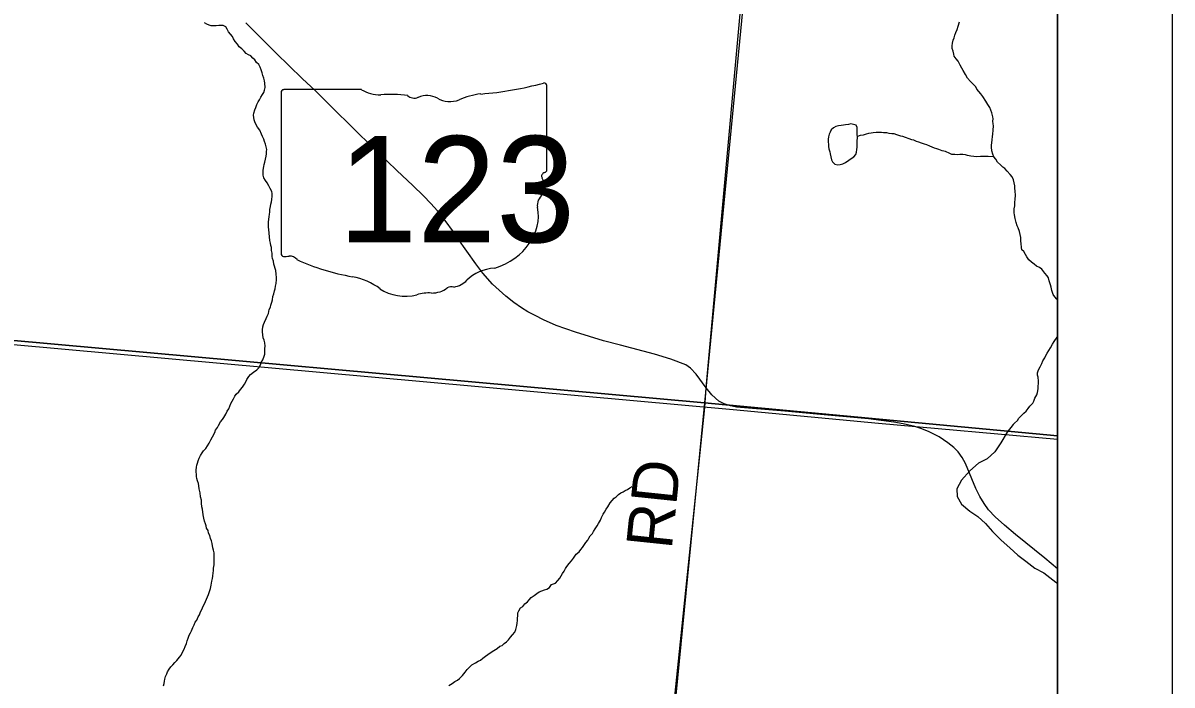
# Model space of a CAD drawing. Extents: x 0 to 34, y -4 to 22.
# Drawn here: x 7.996 to 9, y 18.856 to 19.435 of the extents above; entities that cross this region are included whole.
import ezdxf

# ---------------------------------------------------------------- set-up
doc = ezdxf.new("R2010")
doc.units = 0
for name, color, linetype in [('GM_X_Minor_Lake', 7, 'Continuous'), ('GM_X_Minor_River', 7, 'Continuous'), ('GM_X_Section', 7, 'Continuous'), ('GM_X_State_Route', 7, 'Continuous'), ('GM_X_State_Shield', 7, 'Continuous'), ('GM_X_Township', 7, 'Continuous'), ('GM_X_Township_Road', 7, 'Continuous'), ('GM_X_Township_Road_Text', 7, 'Continuous'), ('SH_Data', 7, 'Continuous'), ('SN_P_Text', 7, 'Continuous')]:
    doc.layers.add(name, color=color, linetype=linetype)

msp = doc.modelspace()

# ---------------------------------------------------------------- linework, layer by layer
at = {"layer": 'GM_X_Minor_Lake'}
for points in [[(8.7242, 19.3455), (8.7195, 19.3467), (8.7173, 19.3462), (8.7149, 19.3458), (8.713, 19.3456), (8.7111, 19.3454), (8.7087, 19.3449), (8.7063, 19.3444), (8.7043, 19.3432), (8.7024, 19.3416), (8.7013, 19.3395), (8.7004, 19.3377), (8.6998, 19.3353), (8.6997, 19.3334), (8.6997, 19.3307), (8.6999, 19.3289), (8.6998, 19.327), (8.7003, 19.3248), (8.701, 19.3224), (8.7015, 19.3205), (8.7019, 19.3179), (8.7026, 19.3154), (8.7034, 19.3135), (8.7054, 19.3116), (8.7081, 19.311), (8.71, 19.3112), (8.7124, 19.3117), (8.7149, 19.3129), (8.7176, 19.315), (8.7198, 19.3165), (8.722, 19.318), (8.7237, 19.3201), (8.7243, 19.322), (8.7246, 19.3244), (8.725, 19.3265), (8.725, 19.3286), (8.7251, 19.3308), (8.7252, 19.3358)], [(8.7252, 19.3358), (8.725, 19.3369), (8.7251, 19.3388), (8.7249, 19.3412), (8.725, 19.3436), (8.7242, 19.3455)]]:
    msp.add_lwpolyline(points, dxfattribs=at)
at = {"layer": 'GM_X_Minor_River'}
for points in [[(8.2004, 19.4004), (8.1989, 19.4026), (8.1971, 19.4042), (8.1953, 19.4062), (8.1934, 19.407), (8.1913, 19.4082), (8.1895, 19.4103), (8.1874, 19.4123), (8.1853, 19.4142), (8.1838, 19.4164), (8.1817, 19.4186), (8.1802, 19.4211), (8.1792, 19.423), (8.1777, 19.4251), (8.1759, 19.4273), (8.1746, 19.4295), (8.1736, 19.4314), (8.1712, 19.4328), (8.1675, 19.4327), (8.1651, 19.4325), (8.1626, 19.4323), (8.1608, 19.4323), (8.1589, 19.4329), (8.1568, 19.4338), (8.155, 19.4349)], [(8.8375, 19.3666), (8.8347, 19.3707), (8.8329, 19.3731), (8.8295, 19.3772), (8.8285, 19.3791), (8.8259, 19.3816), (8.8241, 19.3838), (8.8213, 19.3868), (8.8197, 19.3898), (8.8177, 19.3934), (8.8165, 19.3955), (8.8149, 19.398), (8.8132, 19.4015), (8.8114, 19.4037), (8.8098, 19.4059), (8.8094, 19.4078), (8.8089, 19.4102), (8.8079, 19.4126), (8.808, 19.415), (8.8083, 19.4174), (8.8087, 19.4198), (8.8096, 19.4219), (8.8104, 19.4243), (8.8113, 19.4267), (8.8122, 19.4293), (8.8131, 19.432), (8.8143, 19.4359)], [(8.2059, 19.1694), (8.2065, 19.1715), (8.2074, 19.1736), (8.2088, 19.1768), (8.2097, 19.1786), (8.2109, 19.181), (8.2112, 19.1829), (8.2115, 19.1847), (8.2124, 19.1866), (8.2127, 19.1884), (8.2136, 19.1911), (8.2142, 19.1929), (8.2146, 19.1959), (8.2154, 19.1982), (8.2161, 19.2009), (8.2167, 19.2027), (8.217, 19.2049), (8.2176, 19.2073), (8.2177, 19.2107), (8.2178, 19.2126), (8.2176, 19.2155), (8.2172, 19.2185), (8.2167, 19.2204), (8.216, 19.2223), (8.2155, 19.2241), (8.2151, 19.2268), (8.2143, 19.229), (8.2141, 19.2309), (8.2139, 19.2338), (8.2135, 19.2362), (8.2133, 19.2386), (8.2128, 19.2405), (8.2126, 19.2424), (8.2119, 19.2448), (8.2117, 19.248), (8.2113, 19.2513), (8.2111, 19.2545), (8.2107, 19.2566), (8.2107, 19.2585), (8.2108, 19.2609), (8.2112, 19.2636), (8.2115, 19.2654), (8.2116, 19.2678), (8.2119, 19.2697), (8.212, 19.2718), (8.2126, 19.2745), (8.2129, 19.2766), (8.2133, 19.2787), (8.2136, 19.2806), (8.214, 19.2835), (8.2141, 19.2859), (8.2136, 19.2878), (8.2123, 19.2902), (8.2111, 19.2927), (8.2095, 19.2951), (8.2083, 19.2973), (8.2067, 19.2995), (8.206, 19.3019), (8.2061, 19.3043), (8.2062, 19.3062), (8.2068, 19.3094), (8.2069, 19.3112), (8.2075, 19.3134), (8.2081, 19.316), (8.2087, 19.3184), (8.209, 19.3205), (8.2091, 19.3227), (8.2092, 19.3245), (8.2087, 19.3267), (8.2083, 19.3291), (8.2073, 19.3313), (8.2068, 19.3334), (8.2055, 19.3356), (8.2048, 19.3377), (8.2033, 19.3413), (8.2012, 19.344), (8.2, 19.3459), (8.1987, 19.3484), (8.1982, 19.3502), (8.198, 19.3524), (8.1978, 19.3543), (8.1979, 19.3561), (8.1988, 19.359), (8.1997, 19.3611), (8.2006, 19.3638), (8.2017, 19.3659), (8.2028, 19.3677), (8.2042, 19.3701), (8.2054, 19.3725), (8.2068, 19.3743), (8.2074, 19.3761), (8.208, 19.3785), (8.2076, 19.3823), (8.2074, 19.3844), (8.2067, 19.3868), (8.2059, 19.389), (8.2052, 19.3914), (8.2045, 19.3939), (8.2035, 19.3963), (8.2022, 19.3987), (8.2004, 19.4004)], [(8.9, 19.193), (8.8995, 19.1937), (8.8975, 19.1956), (8.8962, 19.1978), (8.895, 19.2013), (8.8945, 19.204), (8.8938, 19.2061), (8.8928, 19.2096), (8.8921, 19.2121), (8.8908, 19.214), (8.889, 19.2162), (8.8862, 19.2197), (8.8841, 19.2214), (8.8817, 19.2225), (8.8796, 19.2242), (8.8773, 19.2259), (8.875, 19.2281), (8.8732, 19.2306), (8.8719, 19.2327), (8.8706, 19.2352), (8.8688, 19.2368), (8.8686, 19.2387), (8.8682, 19.2422), (8.868, 19.2443), (8.8678, 19.2475), (8.8674, 19.25), (8.8669, 19.2527), (8.8657, 19.2559), (8.8647, 19.2578), (8.864, 19.2605), (8.863, 19.264), (8.8623, 19.2672), (8.8621, 19.2691), (8.8622, 19.2726), (8.8626, 19.275), (8.8627, 19.2782), (8.863, 19.2808), (8.8632, 19.2846), (8.863, 19.288), (8.8628, 19.2907), (8.8626, 19.2926), (8.8622, 19.2953), (8.8615, 19.298), (8.8605, 19.3004), (8.8587, 19.3026), (8.8561, 19.3053), (8.854, 19.3078), (8.8522, 19.3089), (8.8501, 19.3109), (8.8475, 19.3134), (8.846, 19.3158), (8.8444, 19.318), (8.8434, 19.3204), (8.8427, 19.3231), (8.8423, 19.3263), (8.8424, 19.3282), (8.8427, 19.3303), (8.843, 19.3327), (8.8431, 19.3357), (8.8435, 19.3378), (8.8439, 19.3413), (8.844, 19.345), (8.8438, 19.3469), (8.8436, 19.349), (8.8437, 19.3511), (8.8434, 19.353), (8.8425, 19.3563), (8.8408, 19.3611), (8.8392, 19.3636), (8.8375, 19.3666)], [(8.8444, 19.318), (8.8394, 19.3182), (8.8375, 19.3182), (8.8348, 19.3183), (8.8327, 19.3181), (8.8294, 19.3179), (8.827, 19.3183), (8.8244, 19.3186), (8.8214, 19.3192), (8.8196, 19.3196), (8.8174, 19.3199), (8.8148, 19.32), (8.8126, 19.3198), (8.8102, 19.3199), (8.8078, 19.3199), (8.8059, 19.3208), (8.802, 19.3225), (8.7993, 19.3231), (8.7964, 19.3243), (8.7946, 19.3249), (8.7924, 19.3255), (8.7906, 19.3263), (8.7885, 19.3272), (8.7858, 19.3284), (8.7837, 19.329), (8.7813, 19.3298), (8.7787, 19.3307), (8.7768, 19.3313), (8.7745, 19.3324), (8.7726, 19.3328), (8.7705, 19.3336), (8.7673, 19.3348), (8.7649, 19.3357), (8.763, 19.336), (8.7596, 19.3372), (8.7572, 19.3381), (8.7554, 19.3381), (8.753, 19.3384), (8.7508, 19.3388), (8.7481, 19.3389), (8.7463, 19.3392), (8.7439, 19.3393), (8.7415, 19.3393), (8.739, 19.3389), (8.7372, 19.3387), (8.735, 19.3382), (8.7328, 19.3377), (8.7301, 19.337), (8.7277, 19.3366), (8.7252, 19.3358)], [(8.1565, 18.9316), (8.1574, 18.9334), (8.1585, 18.9355), (8.1592, 18.9382), (8.1601, 18.9408), (8.1607, 18.9437), (8.1613, 18.9472), (8.162, 18.9496), (8.1623, 18.9517), (8.1624, 18.9544), (8.1627, 18.9562), (8.1628, 18.9586), (8.1632, 18.9616), (8.1632, 18.9634), (8.1633, 18.9656), (8.1634, 18.9693), (8.1632, 18.972), (8.1628, 18.9744), (8.1623, 18.9763), (8.1616, 18.98), (8.1609, 18.9825), (8.1602, 18.9846), (8.1594, 18.9871), (8.1584, 18.989), (8.158, 18.9914), (8.1567, 18.9936), (8.1562, 18.9954), (8.1558, 18.9973), (8.155, 18.9995), (8.1543, 19.0022), (8.1536, 19.0051), (8.153, 19.0102), (8.1525, 19.0121), (8.1523, 19.0153), (8.1522, 19.018), (8.1515, 19.021), (8.151, 19.0244), (8.1503, 19.0279), (8.1499, 19.0304), (8.1497, 19.0325), (8.1487, 19.0349), (8.1482, 19.0368), (8.148, 19.0387), (8.1478, 19.0406), (8.1476, 19.0425), (8.1477, 19.0443), (8.1478, 19.0467), (8.1483, 19.0486), (8.1487, 19.0504), (8.1493, 19.0523), (8.1502, 19.0547), (8.1513, 19.057), (8.1527, 19.0594), (8.1539, 19.0612), (8.1561, 19.063), (8.1575, 19.0654), (8.1589, 19.0678), (8.1603, 19.0706), (8.1618, 19.0733), (8.1638, 19.0772), (8.1644, 19.0791), (8.1663, 19.0814), (8.1672, 19.0833), (8.1689, 19.0864), (8.1706, 19.0885), (8.1717, 19.0903), (8.1734, 19.0932), (8.1748, 19.0958), (8.1762, 19.0979), (8.1771, 19.1), (8.178, 19.1024), (8.1791, 19.1045), (8.1803, 19.1064), (8.1814, 19.1087), (8.1825, 19.1106), (8.1848, 19.1126), (8.1864, 19.1147), (8.1881, 19.1168), (8.1898, 19.1192), (8.1909, 19.1213), (8.1918, 19.1234), (8.1935, 19.126), (8.1952, 19.1278), (8.1977, 19.1299), (8.2007, 19.1319), (8.2023, 19.1337), (8.2038, 19.1361), (8.2044, 19.1382), (8.2058, 19.1406), (8.207, 19.1437), (8.2075, 19.1456), (8.2076, 19.1483), (8.2077, 19.1504), (8.2078, 19.1525), (8.2076, 19.1555), (8.2069, 19.1579), (8.2061, 19.1598), (8.2057, 19.1625), (8.2055, 19.1649), (8.2056, 19.1668), (8.2059, 19.1694)], [(8.883, 19.1151), (8.8831, 19.1175), (8.8834, 19.1199), (8.8835, 19.1218), (8.8831, 19.1253), (8.8826, 19.1271), (8.8824, 19.1293), (8.8833, 19.1317), (8.8847, 19.1346), (8.8862, 19.1375), (8.8873, 19.1398), (8.889, 19.1422), (8.8899, 19.1443), (8.891, 19.1464), (8.8924, 19.1487), (8.8938, 19.1511), (8.8956, 19.1543), (8.8972, 19.1566), (8.8998, 19.1603), (8.9, 19.1606)], [(8.8611, 19.0842), (8.8625, 19.0853), (8.865, 19.0876), (8.8661, 19.0895), (8.8678, 19.0913), (8.8705, 19.0941), (8.8725, 19.0957), (8.8744, 19.098), (8.8758, 19.1001), (8.8783, 19.1027), (8.8792, 19.1045), (8.8803, 19.1072), (8.8818, 19.1101), (8.8826, 19.1119), (8.883, 19.1151)], [(8.8611, 19.0842), (8.8559, 19.0775), (8.8506, 19.0682), (8.8453, 19.0603), (8.8385, 19.0541), (8.8311, 19.0502), (8.8235, 19.0435), (8.816, 19.0354), (8.8121, 19.028), (8.8122, 19.0213), (8.8161, 19.0145), (8.8234, 19.0084), (8.8303, 19.0037), (8.8371, 18.9976), (8.8433, 18.9905), (8.8509, 18.9831), (8.8583, 18.9763), (8.8653, 18.9699), (8.8724, 18.9647), (8.8803, 18.9586), (8.888, 18.9544), (8.8985, 18.9464), (8.9, 18.9448)], [(8.4496, 18.9388), (8.452, 18.9396), (8.4539, 18.9403), (8.4561, 18.9418), (8.4581, 18.9442), (8.4616, 18.9454), (8.4636, 18.9477), (8.4652, 18.9498), (8.4675, 18.9538), (8.4689, 18.9559), (8.4703, 18.9582), (8.4715, 18.9601), (8.4734, 18.9627), (8.4754, 18.965), (8.4771, 18.9674), (8.4796, 18.9708), (8.4821, 18.9728), (8.4837, 18.9749), (8.4851, 18.9767), (8.4868, 18.9791), (8.488, 18.9809), (8.4896, 18.983), (8.4905, 18.9848), (8.4919, 18.9869), (8.4938, 18.9888), (8.4947, 18.9906), (8.4961, 18.993), (8.4978, 18.9956), (8.499, 18.9977), (8.5007, 19.0006), (8.5016, 19.0029), (8.5032, 19.0056), (8.5044, 19.0074), (8.5058, 19.01), (8.5072, 19.0121), (8.5092, 19.0155), (8.5111, 19.0176), (8.5126, 19.0197), (8.5145, 19.021), (8.5164, 19.0228), (8.5186, 19.0243), (8.5205, 19.0253), (8.5224, 19.0263), (8.5243, 19.0273), (8.5265, 19.0286), (8.5284, 19.0299)], [(8.1192, 18.8558), (8.1195, 18.8579), (8.1199, 18.8598), (8.1202, 18.8616), (8.1208, 18.864), (8.122, 18.8661), (8.1226, 18.868), (8.124, 18.8703), (8.1256, 18.8722), (8.1273, 18.874), (8.129, 18.8761), (8.1307, 18.8779), (8.1329, 18.8808), (8.1346, 18.8826), (8.136, 18.8857), (8.1371, 18.8878), (8.138, 18.8902), (8.1392, 18.8926), (8.1398, 18.895), (8.1407, 18.8973), (8.1416, 18.9), (8.1427, 18.9021), (8.1436, 18.9039), (8.1447, 18.9066), (8.1459, 18.9089), (8.1468, 18.9113), (8.1482, 18.9131), (8.1493, 18.916), (8.1505, 18.9179), (8.1514, 18.9205), (8.1525, 18.9224), (8.1537, 18.9253), (8.1548, 18.9274), (8.1557, 18.9295), (8.1565, 18.9316)], [(8.3684, 18.8561), (8.3711, 18.8579), (8.3736, 18.8594), (8.3758, 18.8607), (8.3777, 18.862), (8.3802, 18.8648), (8.3827, 18.8677), (8.3844, 18.8701), (8.3866, 18.8724), (8.3885, 18.8742), (8.3915, 18.8757), (8.394, 18.8772), (8.3959, 18.8782), (8.3981, 18.8798), (8.4003, 18.8818), (8.4025, 18.8831), (8.4052, 18.8852), (8.4077, 18.8867), (8.4104, 18.8885), (8.4129, 18.8903), (8.4148, 18.891), (8.4167, 18.8926), (8.4187, 18.8941), (8.4203, 18.8959), (8.4223, 18.8983), (8.424, 18.9004), (8.4259, 18.9027), (8.4268, 18.9051), (8.4277, 18.9085), (8.428, 18.9104), (8.4284, 18.9128), (8.4284, 18.9146), (8.4285, 18.9173), (8.4286, 18.9194), (8.4295, 18.9213), (8.4309, 18.9239), (8.4328, 18.9252), (8.4348, 18.9273), (8.437, 18.9291), (8.4386, 18.9309), (8.4403, 18.933), (8.4428, 18.9348), (8.4452, 18.9363), (8.4472, 18.9378), (8.4496, 18.9388)]]:
    msp.add_lwpolyline(points, dxfattribs=at)
at = {"layer": 'GM_X_Section'}
for points in [[(7.974, 19.918), (8.6641, 19.852), (8.5917, 19.1029), (7.901, 19.1654)], [(8.9, 19.0742), (8.9, 19.8297), (8.6641, 19.852), (8.5917, 19.1029)], [(7.901, 19.1654), (8.5917, 19.1029), (8.5238, 18.411), (7.8286, 18.4872)], [(8.9, 18.3724), (8.9, 19.0742), (8.5917, 19.1029), (8.5238, 18.411)]]:
    msp.add_lwpolyline(points, close=True, dxfattribs=at)
at = {"layer": 'GM_X_State_Route'}
msp.add_lwpolyline([(8.9, 18.958), (8.889, 18.9672), (8.8634, 18.988), (8.8536, 18.9962), (8.8455, 19.0035), (8.8396, 19.0095), (8.8358, 19.0151), (8.832, 19.0212), (8.8287, 19.0282), (8.8197, 19.0499), (8.8168, 19.0551), (8.8131, 19.0603), (8.8093, 19.0641), (8.8043, 19.068), (8.7965, 19.0732), (8.7879, 19.0776), (8.7815, 19.0802), (8.7753, 19.0822), (8.7653, 19.0847), (8.7569, 19.0861), (8.7348, 19.089), (8.6898, 19.0932), (8.6618, 19.0957), (8.6196, 19.0993), (8.6143, 19.1004), (8.6087, 19.1021), (8.6042, 19.1044), (8.5979, 19.11), (8.5931, 19.116), (8.5842, 19.1282), (8.5794, 19.1332), (8.5752, 19.1363), (8.5623, 19.1413), (8.5479, 19.1456), (8.5182, 19.1534), (8.5034, 19.1573), (8.4788, 19.1648), (8.4621, 19.1706), (8.4511, 19.1755), (8.4436, 19.1792), (8.4372, 19.1824), (8.4318, 19.1861), (8.4251, 19.1907), (8.4181, 19.1962), (8.4065, 19.2067), (8.3981, 19.2163), (8.392, 19.2245), (8.3763, 19.2466), (8.3714, 19.2535), (8.3659, 19.2611), (8.3584, 19.2708), (8.3527, 19.2772), (8.3462, 19.2839), (8.337, 19.2928), (8.323, 19.3059), (8.3144, 19.3141), (8.3004, 19.3277), (8.2869, 19.341), (8.2645, 19.3632), (8.2603, 19.3672), (8.2517, 19.3755), (8.2401, 19.3864), (8.2174, 19.4086), (8.191, 19.4351)], dxfattribs=at)
at = {"layer": 'GM_X_State_Shield'}
for p, q in [((8.2218, 19.3742), (8.2218, 19.2334)), ((8.2921, 19.3767), (8.2241, 19.3767)), ((8.4539, 19.3065), (8.4539, 19.3802)), ((8.4538, 19.3065), (8.4539, 19.3065))]:
    msp.add_line(p, q, dxfattribs=at)
for centre, major_axis, start_param, end_param in [((8.3712, 19.5687), (0.2461, 0), 4.814394, 5.042369), ((8.4513, 19.3805), (0.00258, 0), 6.141152, 7.989035), ((8.2245, 19.3745), (0.00269, 0), 1.712693, 3.28349), ((8.3083, 19.393), (0.0261, 0), 4.042523, 4.731795), ((8.3169, 19.2976), (0.0936, 0), 1.404758, 1.657858), ((8.3381, 19.3753), (0.00752, 0), 3.836095, 5.185415), ((8.3492, 19.359), (0.0156, 0), 0.950623, 2.079405), ((8.4026, 19.3336), (0.0495, 0), 1.699011, 2.107814), ((8.3694, 19.3813), (0.0188, 0), 4.081561, 5.145723), ((8.4533, 19.3011), (0.004, 0), 1.883978, 3.671073), ((8.4511, 19.3062), (0.00276, 0), 5.05454, 6.418171), ((8.4278, 19.2917), (0.024, 0), 5.934695, 6.695948), ((8.4631, 19.2756), (0.0175, 0), 2.387724, 3.262537), ((8.385, 19.2662), (0.0615, 0), 5.101752, 6.440018), ((8.2245, 19.2331), (0.00271, 0), 3.00124, 4.508301), ((8.2249, 19.2475), (0.0207, 0), 4.665946, 4.897461), ((8.2292, 19.2252), (0.00746, 0), 0.519207, 1.627899), ((8.3234, 19.3518), (0.1777, 0), 4.195997, 4.488961), ((8.4109, 19.1938), (0.0337, 0), 1.647645, 2.488434), ((8.2704, 19.1701), (0.0556, 0), 0.823519, 1.323587), ((8.3305, 19.2245), (0.0353, 0), 4.026481, 4.996735), ((8.3535, 19.214), (0.0188, 0), 4.691044, 5.507374), ((8.3705, 19.2003), (0.00529, 0), 1.147584, 2.315152), ((8.3682, 19.2197), (0.0199, 0), 4.937069, 5.64225), ((8.3509, 19.1758), (0.029, 0), 1.495662, 1.94098)]:
    msp.add_ellipse(centre, major_axis=major_axis, ratio=0.8, start_param=start_param, end_param=end_param, dxfattribs=at)
at = {"layer": 'GM_X_Township'}
msp.add_lwpolyline([(8.9, 14.9923), (8.9, 19.071), (8.7436, 19.085), (8.6166, 19.0968), (7.8975, 19.1619), (7.8558, 18.7542), (7.823, 18.4834), (7.7039, 17.4109)], dxfattribs=at)
at = {"layer": 'GM_X_Township_Road'}
for points in [[(8.5931, 19.116), (8.5931, 19.116), (8.6251, 19.4689)], [(8.474, 18.0554), (8.4741, 18.0567), (8.4745, 18.0801), (8.4768, 18.1033), (8.4805, 18.1207), (8.4858, 18.1438), (8.4896, 18.1647), (8.4909, 18.1791), (8.4942, 18.1959), (8.4986, 18.2047), (8.5027, 18.2214), (8.5201, 18.4061), (8.5919, 19.099), (8.5931, 19.116)]]:
    msp.add_lwpolyline(points, dxfattribs=at)
at = {"layer": 'SH_Data'}
for p, q in [((9, 21), (9, 14)), ((8.9, 20.9), (8.9, 14.1))]:
    msp.add_line(p, q, dxfattribs=at)
at = {"layer": 'SN_P_Text'}
msp.add_lwpolyline([(8.9, 14.1), (8.9, 20.9), (2.1, 20.9), (2.1, 14.1)], close=True, dxfattribs=at)

# ---------------------------------------------------------------- texts
at = {"layer": 'GM_X_State_Shield'}
msp.add_text('123', height=0.09281, dxfattribs=at).set_placement((8.2716, 19.2433))
at = {"layer": 'GM_X_Township_Road_Text'}
msp.add_text('RD', height=0.04, rotation=84.0422, dxfattribs=at).set_placement((8.5629, 18.9743))

doc.saveas('drawing.dxf')
